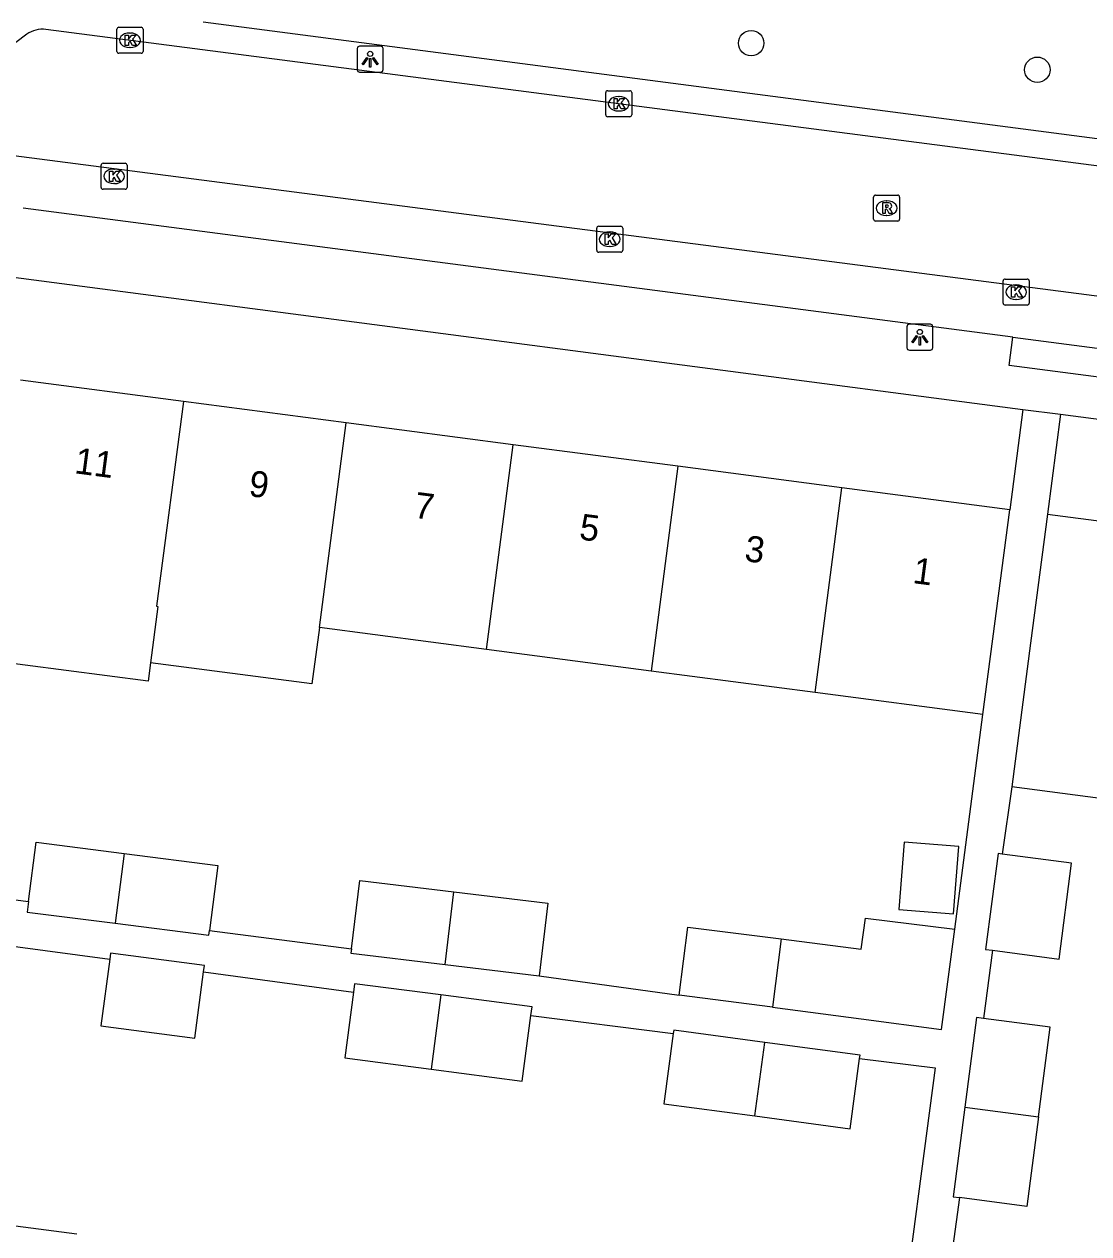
# Model space of a CAD drawing. Extents: x 162186 to 163152, y 385513 to 386513.
# Drawn here: x 162445.59 to 162486.53, y 386146.91 to 386193.42 of the extents above; entities that cross this region are included whole.
import ezdxf

# ---------------------------------------------------------------- set-up
doc = ezdxf.new("R2010")
doc.units = 0
for name, color, linetype in [('IMGEO_Boom', 7, 'Continuous'), ('IMGEO_Kolk', 7, 'Continuous'), ('IMGEO_Lichtpunt', 7, 'Continuous'), ('IMGEO_Pand', 7, 'Continuous'), ('IMGEO_Pand_nummerreeks', 7, 'Continuous'), ('IMGEO_Rijbaan_lokaal_open', 7, 'Continuous'), ('IMGEO_Rioolput', 7, 'Continuous'), ('IMGEO_Voetpad_open', 7, 'Continuous')]:
    doc.layers.add(name, color=color, linetype=linetype)

msp = doc.modelspace()

# ---------------------------------------------------------------- linework, layer by layer
at = {"layer": 'IMGEO_Boom'}
for centre in [(162473.542, 386192.69), (162484.547, 386191.667)]:
    msp.add_circle(centre, 0.489, dxfattribs=at)
at = {"layer": 'IMGEO_Kolk'}
for p, q in [((162449.158, 386192.374), (162449.158, 386193.226)), ((162449.233, 386193.3), (162450.085, 386193.3)), ((162450.159, 386193.226), (162450.159, 386192.374)), ((162449.646, 386193.08), (162449.671, 386193.08)), ((162450.085, 386192.3), (162449.233, 386192.3)), ((162449.669, 386192.52), (162449.644, 386192.52)), ((162467.951, 386189.935), (162467.951, 386190.787)), ((162468.026, 386190.861), (162468.878, 386190.861)), ((162468.952, 386190.787), (162468.952, 386189.935)), ((162468.439, 386190.641), (162468.464, 386190.641)), ((162468.878, 386189.861), (162468.026, 386189.861)), ((162468.462, 386190.081), (162468.437, 386190.081)), ((162448.548, 386187.144), (162448.548, 386187.996)), ((162448.623, 386188.07), (162449.475, 386188.07)), ((162449.549, 386187.996), (162449.549, 386187.144)), ((162449.036, 386187.85), (162449.061, 386187.85)), ((162449.475, 386187.07), (162448.623, 386187.07)), ((162449.059, 386187.29), (162449.034, 386187.29)), ((162467.605, 386184.726), (162467.605, 386185.578)), ((162467.68, 386185.652), (162468.532, 386185.652)), ((162468.093, 386185.432), (162468.118, 386185.432)), ((162468.606, 386185.578), (162468.606, 386184.726)), ((162468.116, 386184.872), (162468.091, 386184.872)), ((162468.532, 386184.652), (162467.68, 386184.652)), ((162483.232, 386182.693), (162483.232, 386183.545)), ((162483.307, 386183.619), (162484.159, 386183.619)), ((162483.72, 386183.399), (162483.745, 386183.399)), ((162484.233, 386183.545), (162484.233, 386182.693)), ((162484.159, 386182.619), (162483.307, 386182.619)), ((162483.743, 386182.839), (162483.718, 386182.839))]:
    msp.add_line(p, q, dxfattribs=at)
for points in [[(162449.158, 386192.374), (162449.158, 386193.226)], [(162449.233, 386193.3), (162450.085, 386193.3)], [(162450.159, 386193.226), (162450.159, 386192.374)], [(162449.479, 386193), (162449.602, 386193), (162449.602, 386192.849), (162449.732, 386193), (162449.896, 386193), (162449.75, 386192.849), (162449.903, 386192.6), (162449.751, 386192.6), (162449.666, 386192.764), (162449.602, 386192.697), (162449.602, 386192.6), (162449.479, 386192.6), (162449.479, 386193)], [(162450.085, 386192.3), (162449.233, 386192.3)], [(162467.951, 386189.935), (162467.951, 386190.787)], [(162468.026, 386190.861), (162468.878, 386190.861)], [(162468.952, 386190.787), (162468.952, 386189.935)], [(162468.272, 386190.561), (162468.395, 386190.561), (162468.395, 386190.41), (162468.525, 386190.561), (162468.689, 386190.561), (162468.543, 386190.41), (162468.696, 386190.161), (162468.544, 386190.161), (162468.459, 386190.325), (162468.395, 386190.258), (162468.395, 386190.161), (162468.272, 386190.161), (162468.272, 386190.561)], [(162468.878, 386189.861), (162468.026, 386189.861)], [(162448.548, 386187.144), (162448.548, 386187.996)], [(162448.623, 386188.07), (162449.475, 386188.07)], [(162449.549, 386187.996), (162449.549, 386187.144)], [(162448.869, 386187.77), (162448.992, 386187.77), (162448.992, 386187.619), (162449.122, 386187.77), (162449.286, 386187.77), (162449.14, 386187.619), (162449.293, 386187.37), (162449.141, 386187.37), (162449.056, 386187.534), (162448.992, 386187.467), (162448.992, 386187.37), (162448.869, 386187.37), (162448.869, 386187.77)], [(162449.475, 386187.07), (162448.623, 386187.07)], [(162467.605, 386184.726), (162467.605, 386185.578)], [(162467.68, 386185.652), (162468.532, 386185.652)], [(162467.926, 386185.352), (162468.049, 386185.352), (162468.049, 386185.201), (162468.179, 386185.352), (162468.343, 386185.352), (162468.197, 386185.201), (162468.35, 386184.952), (162468.198, 386184.952), (162468.113, 386185.116), (162468.049, 386185.049), (162468.049, 386184.952), (162467.926, 386184.952), (162467.926, 386185.352)], [(162468.606, 386185.578), (162468.606, 386184.726)], [(162468.532, 386184.652), (162467.68, 386184.652)], [(162483.232, 386182.693), (162483.232, 386183.545)], [(162483.307, 386183.619), (162484.159, 386183.619)], [(162484.233, 386183.545), (162484.233, 386182.693)], [(162483.553, 386183.319), (162483.676, 386183.319), (162483.676, 386183.168), (162483.806, 386183.319), (162483.97, 386183.319), (162483.824, 386183.168), (162483.977, 386182.919), (162483.825, 386182.919), (162483.74, 386183.083), (162483.676, 386183.016), (162483.676, 386182.919), (162483.553, 386182.919), (162483.553, 386183.319)], [(162484.159, 386182.619), (162483.307, 386182.619)]]:
    msp.add_lwpolyline(points, dxfattribs=at)
for centre, start, end in [((162449.235, 386193.224), 91.552, 178.448), ((162449.235, 386193.224), 91.552, 178.448), ((162450.083, 386193.224), 1.552, 88.448), ((162450.083, 386193.224), 1.552, 88.448), ((162449.235, 386192.376), 181.552, 268.448), ((162449.235, 386192.376), 181.552, 268.448), ((162450.083, 386192.376), 271.552, 358.448), ((162450.083, 386192.376), 271.552, 358.448), ((162468.028, 386190.785), 91.552, 178.448), ((162468.028, 386190.785), 91.552, 178.448), ((162468.876, 386190.785), 1.552, 88.448), ((162468.876, 386190.785), 1.552, 88.448), ((162468.028, 386189.937), 181.552, 268.448), ((162468.028, 386189.937), 181.552, 268.448), ((162468.876, 386189.937), 271.552, 358.448), ((162468.876, 386189.937), 271.552, 358.448), ((162448.625, 386187.994), 91.552, 178.448), ((162448.625, 386187.994), 91.552, 178.448), ((162449.473, 386187.994), 1.552, 88.448), ((162449.473, 386187.994), 1.552, 88.448), ((162448.625, 386187.146), 181.552, 268.448), ((162448.625, 386187.146), 181.552, 268.448), ((162449.473, 386187.146), 271.552, 358.448), ((162449.473, 386187.146), 271.552, 358.448), ((162467.682, 386185.576), 91.552, 178.448), ((162467.682, 386185.576), 91.552, 178.448), ((162468.53, 386185.576), 1.552, 88.448), ((162468.53, 386185.576), 1.552, 88.448), ((162467.682, 386184.728), 181.552, 268.448), ((162467.682, 386184.728), 181.552, 268.448), ((162468.53, 386184.728), 271.552, 358.448), ((162468.53, 386184.728), 271.552, 358.448), ((162483.309, 386183.543), 91.552, 178.448), ((162483.309, 386183.543), 91.552, 178.448), ((162484.157, 386183.543), 1.552, 88.448), ((162484.157, 386183.543), 1.552, 88.448), ((162483.309, 386182.695), 181.552, 268.448), ((162483.309, 386182.695), 181.552, 268.448), ((162484.157, 386182.695), 271.552, 358.448), ((162484.157, 386182.695), 271.552, 358.448)]:
    msp.add_arc(centre, 0.0765, start, end, dxfattribs=at)
for centre, major_axis, ratio, start_param, end_param in [((162449.645, 386192.8), (-0.387, 0.002), 0.722429, 4.712389, 7.853982), ((162449.67, 386192.8), (-0.39, 0.002), 0.717154, 1.570796, 4.712389), ((162468.438, 386190.361), (-0.387, 0.002), 0.722429, 4.712389, 7.853982), ((162468.463, 386190.361), (-0.39, 0.002), 0.717154, 1.570796, 4.712389), ((162449.035, 386187.57), (-0.387, 0.002), 0.722429, 4.712389, 7.853982), ((162449.06, 386187.57), (-0.39, 0.002), 0.717154, 1.570796, 4.712389), ((162468.092, 386185.152), (-0.387, 0.002), 0.722429, 4.712389, 7.853982), ((162468.117, 386185.152), (-0.39, 0.002), 0.717154, 1.570796, 4.712389), ((162483.719, 386183.119), (-0.387, 0.002), 0.722429, 4.712389, 7.853982), ((162483.744, 386183.119), (-0.39, 0.002), 0.717154, 1.570796, 4.712389)]:
    msp.add_ellipse(centre, major_axis=major_axis, ratio=ratio, start_param=start_param, end_param=end_param, dxfattribs=at)
at = {"layer": 'IMGEO_Lichtpunt'}
for p, q in [((162458.395, 386192.478), (162458.395, 386191.671)), ((162458.395, 386192.478), (162458.395, 386191.671)), ((162459.297, 386192.573), (162458.489, 386192.573)), ((162459.297, 386192.573), (162458.489, 386192.573)), ((162459.391, 386191.671), (162459.391, 386192.478)), ((162459.391, 386191.671), (162459.391, 386192.478)), ((162458.489, 386191.577), (162459.297, 386191.577)), ((162458.489, 386191.577), (162459.297, 386191.577)), ((162479.532, 386181.788), (162479.532, 386180.981)), ((162479.532, 386181.788), (162479.532, 386180.981)), ((162480.434, 386181.883), (162479.626, 386181.883)), ((162480.434, 386181.883), (162479.626, 386181.883)), ((162480.528, 386180.981), (162480.528, 386181.788)), ((162480.528, 386180.981), (162480.528, 386181.788)), ((162479.626, 386180.887), (162480.434, 386180.887)), ((162479.626, 386180.887), (162480.434, 386180.887))]:
    msp.add_line(p, q, dxfattribs=at)
for points in [[(162458.769, 386192.142), (162458.808, 386192.114), (162458.62, 386191.852), (162458.582, 386191.879), (162458.769, 386192.142)], [(162458.871, 386192.094), (162458.918, 386192.094), (162458.918, 386191.772), (162458.871, 386191.772), (162458.871, 386192.094)], [(162458.981, 386192.114), (162459.019, 386192.141), (162459.206, 386191.879), (162459.167, 386191.851), (162458.981, 386192.114)], [(162479.906, 386181.452), (162479.945, 386181.424), (162479.757, 386181.162), (162479.719, 386181.189), (162479.906, 386181.452)], [(162480.008, 386181.404), (162480.055, 386181.404), (162480.055, 386181.082), (162480.008, 386181.082), (162480.008, 386181.404)], [(162480.118, 386181.424), (162480.156, 386181.451), (162480.343, 386181.189), (162480.304, 386181.161), (162480.118, 386181.424)]]:
    msp.add_lwpolyline(points, dxfattribs=at)
for centre in [(162458.894, 386192.276), (162480.031, 386181.586)]:
    msp.add_circle(centre, 0.0994, dxfattribs=at)
for centre, start, end in [((162458.489, 386192.478), 90, 180), ((162458.489, 386192.478), 90, 180), ((162459.297, 386192.478), 0, 90), ((162459.297, 386192.478), 0, 90), ((162458.489, 386191.671), 180, 270), ((162458.489, 386191.671), 180, 270), ((162459.297, 386191.671), 270, 0), ((162459.297, 386191.671), 270, 360), ((162479.626, 386181.788), 90, 180), ((162479.626, 386181.788), 90, 180), ((162480.434, 386181.788), 0, 90), ((162480.434, 386181.788), 0, 90), ((162479.626, 386180.981), 180, 270), ((162479.626, 386180.981), 180, 270), ((162480.434, 386180.981), 270, 0), ((162480.434, 386180.981), 270, 360)]:
    msp.add_arc(centre, 0.0946, start, end, dxfattribs=at)
at = {"layer": 'IMGEO_Pand'}
for points in [[(162451.713, 386178.913), (162445.453, 386179.733)], [(162451.713, 386178.913), (162450.681, 386171.037), (162450.735, 386171.03), (162450.451, 386168.863)], [(162457.971, 386178.093), (162451.713, 386178.913)], [(162456.939, 386170.217), (162457.971, 386178.093)], [(162464.397, 386177.251), (162457.971, 386178.093)], [(162463.365, 386169.375), (162464.397, 386177.251)], [(162470.724, 386176.421), (162464.397, 386177.251)], [(162470.724, 386176.421), (162469.692, 386168.546)], [(162477.034, 386175.595), (162470.724, 386176.421)], [(162476.002, 386167.72), (162477.034, 386175.595)], [(162483.487, 386174.749), (162477.034, 386175.595)], [(162482.455, 386166.874), (162482.837, 386169.792), (162483.487, 386174.749)], [(162484.936, 386174.584), (162484.289, 386169.626), (162483.568, 386164.093)], [(162484.936, 386174.584), (162500, 386172.62), (162500.545, 386172.549), (162500.042, 386168.686), (162503.084, 386168.289), (162502.215, 386161.625)], [(162450.451, 386168.863), (162450.358, 386168.155), (162444.044, 386168.983), (162444.421, 386171.858)], [(162456.939, 386170.217), (162456.655, 386168.05), (162450.451, 386168.863)], [(162463.365, 386169.375), (162456.939, 386170.217)], [(162494.385, 386162.641), (162495.198, 386168.876), (162487.787, 386169.843), (162486.979, 386163.648), (162483.568, 386164.093)], [(162469.692, 386168.546), (162463.365, 386169.375)], [(162476.002, 386167.72), (162469.692, 386168.546)], [(162482.455, 386166.874), (162476.002, 386167.72)], [(162445.762, 386159.685), (162446.054, 386161.967), (162449.436, 386161.533)], [(162479.431, 386161.968), (162479.227, 386159.376), (162481.32, 386159.21), (162481.525, 386161.802), (162479.431, 386161.968)], [(162449.436, 386161.533), (162449.084, 386158.851)], [(162449.436, 386161.533), (162453.037, 386161.071), (162452.716, 386158.57)], [(162483.201, 386161.508), (162483.037, 386161.529), (162482.556, 386157.845), (162482.817, 386157.811)], [(162482.817, 386157.811), (162485.384, 386157.476), (162485.865, 386161.16), (162483.201, 386161.508)], [(162458.176, 386157.87), (162458.495, 386160.495), (162462.112, 386160.056)], [(162445.762, 386159.685), (162445.71, 386159.283), (162449.084, 386158.851)], [(162461.773, 386157.264), (162462.112, 386160.056)], [(162462.112, 386160.056), (162465.728, 386159.618), (162465.39, 386156.825)], [(162449.084, 386158.851), (162452.693, 386158.388), (162452.716, 386158.57)], [(162470.77, 386156.087), (162471.111, 386158.701), (162474.702, 386158.248)], [(162474.702, 386158.248), (162477.778, 386157.86), (162477.934, 386159.05), (162481.373, 386158.617)], [(162474.359, 386155.619), (162477.772, 386155.173), (162480.868, 386154.768), (162481.373, 386158.617)], [(162474.702, 386158.248), (162474.359, 386155.619)], [(162458.176, 386157.87), (162458.156, 386157.702), (162461.773, 386157.264)], [(162448.879, 386157.465), (162448.543, 386154.909), (162452.154, 386154.433), (162452.49, 386156.977)], [(162452.49, 386156.977), (162452.523, 386157.229), (162448.911, 386157.705), (162448.879, 386157.465)], [(162461.773, 386157.264), (162465.39, 386156.825)], [(162461.615, 386156.093), (162458.292, 386156.527), (162458.249, 386156.2)], [(162458.249, 386156.2), (162457.919, 386153.672), (162461.242, 386153.238)], [(162461.615, 386156.093), (162461.242, 386153.238)], [(162465.074, 386155.305), (162465.117, 386155.635), (162461.615, 386156.093)], [(162474.359, 386155.619), (162470.77, 386156.087)], [(162461.242, 386153.238), (162464.744, 386152.78), (162465.074, 386155.305)], [(162482.483, 386155.188), (162482.214, 386155.223), (162481.764, 386151.779)], [(162484.592, 386151.41), (162485.041, 386154.854), (162482.483, 386155.188)], [(162470.548, 386154.611), (162470.182, 386151.912), (162473.688, 386151.441)], [(162474.071, 386154.265), (162470.565, 386154.736), (162470.548, 386154.611)], [(162473.688, 386151.441), (162474.071, 386154.265)], [(162477.715, 386153.651), (162477.732, 386153.773), (162474.071, 386154.265)], [(162473.688, 386151.441), (162477.349, 386150.949), (162477.715, 386153.651)], [(162481.764, 386151.779), (162481.314, 386148.335), (162481.558, 386148.303)], [(162481.764, 386151.779), (162484.592, 386151.41)], [(162484.592, 386151.41), (162484.142, 386147.966), (162481.558, 386148.303)], [(162447.617, 386146.89), (162440.929, 386147.77), (162440.573, 386145.066), (162439.92, 386140.108), (162446.605, 386139.228)]]:
    msp.add_lwpolyline(points, dxfattribs=at)
at = {"layer": 'IMGEO_Rijbaan_lokaal_open'}
for points in [[(162508.146, 386185.209), (162446.423, 386193.22)], [(162445.69, 386193.03), (162444.46, 386192.112)], [(162443.001, 386188.658), (162504.642, 386180.672)]]:
    msp.add_lwpolyline(points, dxfattribs=at)
msp.add_arc((162446.308, 386192.157), 1.07, 83.8022, 125.2613, dxfattribs=at)
at = {"layer": 'IMGEO_Rioolput'}
for p, q in [((162478.251, 386185.921), (162478.251, 386186.773)), ((162478.326, 386186.847), (162479.178, 386186.847)), ((162478.739, 386186.627), (162478.764, 386186.627)), ((162479.252, 386186.773), (162479.252, 386185.921)), ((162479.178, 386185.847), (162478.326, 386185.847)), ((162478.762, 386186.067), (162478.737, 386186.067))]:
    msp.add_line(p, q, dxfattribs=at)
for points in [[(162478.251, 386185.921), (162478.251, 386186.773)], [(162478.326, 386186.847), (162479.178, 386186.847)], [(162479.252, 386186.773), (162479.252, 386185.921)], [(162478.84, 386186.545), (162478.588, 386186.547), (162478.588, 386186.147)], [(162478.588, 386186.147), (162478.712, 386186.147), (162478.712, 386186.309), (162478.723, 386186.309)], [(162478.766, 386186.466), (162478.712, 386186.466), (162478.712, 386186.385)], [(162478.712, 386186.385), (162478.764, 386186.385)], [(162478.77, 386186.28), (162478.841, 386186.147), (162478.981, 386186.147), (162478.916, 386186.273)], [(162479.178, 386185.847), (162478.326, 386185.847)]]:
    msp.add_lwpolyline(points, dxfattribs=at)
for centre, radius, start, end in [((162478.328, 386186.771), 0.0765, 91.552, 178.448), ((162478.328, 386186.771), 0.0765, 91.552, 178.448), ((162479.176, 386186.771), 0.0765, 1.552, 88.448), ((162479.176, 386186.771), 0.0765, 1.552, 88.448), ((162478.722, 386186.256), 0.0533, 26.0293, 88.6989), ((162478.748, 386186.574), 0.19, 274.7715, 282.9687), ((162478.772, 386186.37), 0.0964, 77.0061, 93.1865), ((162478.786, 386186.427), 0.0378, 276.6634, 79.6772), ((162478.839, 386186.435), 0.109, 350.3612, 89.416), ((162478.837, 386186.435), 0.112, 277.5842, 350.9817), ((162478.821, 386186.22), 0.108, 29.5134, 73.7905), ((162478.328, 386185.923), 0.0765, 181.552, 268.448), ((162478.328, 386185.923), 0.0765, 181.552, 268.448), ((162479.176, 386185.923), 0.0765, 271.552, 358.448), ((162479.176, 386185.923), 0.0765, 271.552, 358.448)]:
    msp.add_arc(centre, radius, start, end, dxfattribs=at)
for centre, major_axis, ratio, start_param, end_param in [((162478.738, 386186.347), (-0.387, 0.002), 0.722429, 4.712389, 7.853982), ((162478.763, 386186.347), (-0.39, 0.002), 0.717154, 1.570796, 4.712389)]:
    msp.add_ellipse(centre, major_axis=major_axis, ratio=ratio, start_param=start_param, end_param=end_param, dxfattribs=at)
at = {"layer": 'IMGEO_Voetpad_open'}
for points in [[(162373.114, 386193.137), (162483.993, 386178.608)], [(162452.471, 386193.504), (162500.008, 386187.3)], [(162483.61, 386181.389), (162445.554, 386186.342)], [(162490.287, 386180.519), (162490.14, 386179.418), (162483.468, 386180.291), (162483.61, 386181.389)], [(162483.61, 386181.389), (162490.287, 386180.519)], [(162483.993, 386178.608), (162483.487, 386174.749)], [(162483.993, 386178.608), (162485.436, 386178.419)], [(162485.436, 386178.419), (162484.936, 386174.584)], [(162485.436, 386178.419), (162500, 386176.51), (162505.229, 386175.825)], [(162481.373, 386158.617), (162482.455, 386166.874)], [(162483.568, 386164.093), (162483.201, 386161.508)], [(162440.173, 386160.401), (162445.762, 386159.685)], [(162442.651, 386158.306), (162448.879, 386157.465)], [(162452.716, 386158.57), (162458.176, 386157.87)], [(162482.817, 386157.811), (162482.483, 386155.188)], [(162452.49, 386156.977), (162458.249, 386156.2)], [(162465.39, 386156.825), (162470.77, 386156.087)], [(162465.074, 386155.305), (162470.548, 386154.611)], [(162477.715, 386153.651), (162480.617, 386153.295), (162479.226, 386142.731)], [(162481.558, 386148.303), (162481.172, 386145.494)]]:
    msp.add_lwpolyline(points, dxfattribs=at)

# ---------------------------------------------------------------- texts
at = {"layer": 'IMGEO_Pand_nummerreeks'}
for s, rotation, p in [('11', 352.5344, (162447.494, 386176.157)), ('9', 352.5344, (162454.192, 386175.281)), ('7', 352.5347, (162460.547, 386174.447)), ('5', 352.5347, (162466.901, 386173.614)), ('3', 352.5347, (162473.256, 386172.782)), ('1', 352.5347, (162479.724, 386171.934))]:
    msp.add_text(s, height=1, rotation=rotation, dxfattribs=at).set_placement(p)

doc.saveas('drawing.dxf')
